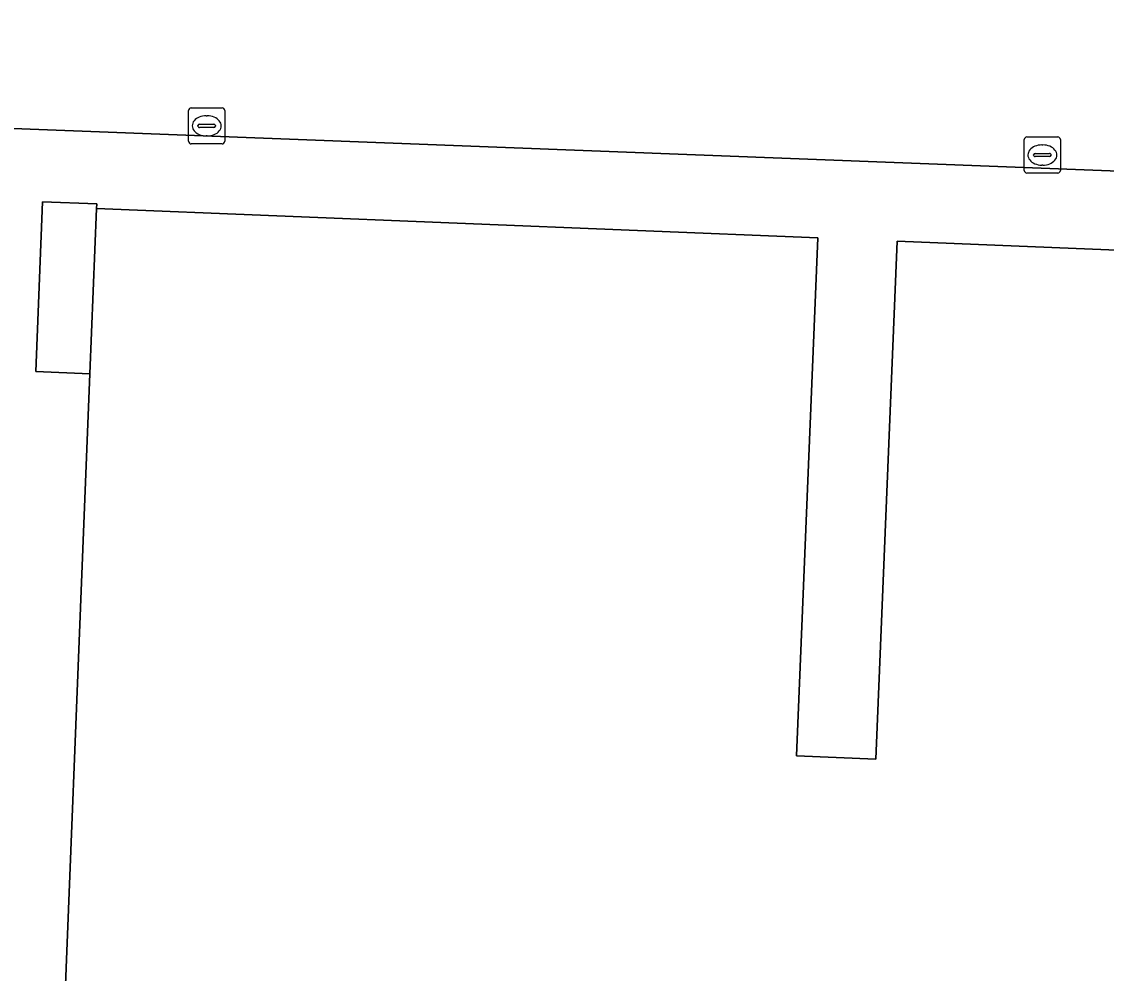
# Model space of a CAD drawing. Extents: x 160888 to 161385, y 386490 to 386908.
# Drawn here: x 161066.69 to 161096.73, y 386737.32 to 386763.68 of the extents above; entities that cross this region are included whole.
import ezdxf

# ---------------------------------------------------------------- set-up
doc = ezdxf.new("R2010")
doc.units = 0
for name, color, linetype in [('IMGEO_Groenvoorziening', 7, 'Continuous'), ('IMGEO_Kolk', 7, 'Continuous'), ('IMGEO_Pand', 7, 'Continuous'), ('IMGEO_Rijbaan_lokaal_open', 7, 'Continuous'), ('IMGEO_Voetpad_open', 7, 'Continuous')]:
    doc.layers.add(name, color=color, linetype=linetype)

msp = doc.modelspace()

# ---------------------------------------------------------------- linework, layer by layer
at = {"layer": 'IMGEO_Groenvoorziening'}
msp.add_lwpolyline([(161068.761, 386758.511), (161068.766, 386758.636), (161067.267, 386758.696), (161067.08, 386753.989), (161068.579, 386753.93)], close=True, dxfattribs=at)
at = {"layer": 'IMGEO_Kolk'}
for p, q in [((161071.311, 386760.373), (161071.311, 386761.225)), ((161071.386, 386761.299), (161072.238, 386761.299)), ((161071.799, 386761.079), (161071.824, 386761.079)), ((161072.312, 386761.225), (161072.312, 386760.373)), ((161071.57, 386760.793), (161071.57, 386760.805)), ((161072.008, 386760.756), (161071.61, 386760.756)), ((161071.613, 386760.842), (161072.011, 386760.842)), ((161072.054, 386760.805), (161072.054, 386760.793)), ((161071.822, 386760.519), (161071.797, 386760.519)), ((161094.532, 386760.491), (161095.384, 386760.491)), ((161072.238, 386760.299), (161071.386, 386760.299)), ((161094.457, 386759.565), (161094.457, 386760.417)), ((161094.945, 386760.271), (161094.97, 386760.271)), ((161095.458, 386760.417), (161095.458, 386759.565)), ((161094.716, 386759.985), (161094.716, 386759.997)), ((161095.154, 386759.948), (161094.756, 386759.948)), ((161094.759, 386760.034), (161095.157, 386760.034)), ((161095.2, 386759.997), (161095.2, 386759.985)), ((161094.968, 386759.711), (161094.943, 386759.711)), ((161095.384, 386759.491), (161094.532, 386759.491))]:
    msp.add_line(p, q, dxfattribs=at)
for points in [[(161071.311, 386760.373), (161071.311, 386761.225)], [(161071.386, 386761.299), (161072.238, 386761.299)], [(161072.312, 386761.225), (161072.312, 386760.373)], [(161094.532, 386760.491), (161095.384, 386760.491)], [(161072.238, 386760.299), (161071.386, 386760.299)], [(161094.457, 386759.565), (161094.457, 386760.417)], [(161095.458, 386760.417), (161095.458, 386759.565)], [(161095.384, 386759.491), (161094.532, 386759.491)]]:
    msp.add_lwpolyline(points, dxfattribs=at)
for centre, radius, start, end in [((161071.388, 386761.223), 0.0765, 91.552, 178.448), ((161071.388, 386761.223), 0.0765, 91.552, 178.448), ((161072.236, 386761.223), 0.0765, 1.552, 88.448), ((161072.236, 386761.223), 0.0765, 1.552, 88.448), ((161071.61, 386760.802), 0.0403, 85.8775, 175.7526), ((161071.607, 386760.792), 0.0366, 178.938, 274.7102), ((161072.011, 386760.799), 0.043, 264.8664, 352.4533), ((161072.015, 386760.804), 0.0386, 1.7309, 96.639), ((161094.534, 386760.415), 0.0765, 91.552, 178.448), ((161094.534, 386760.415), 0.0765, 91.552, 178.448), ((161095.382, 386760.415), 0.0765, 1.552, 88.448), ((161095.382, 386760.415), 0.0765, 1.552, 88.448), ((161071.388, 386760.375), 0.0765, 181.552, 268.448), ((161071.388, 386760.375), 0.0765, 181.552, 268.448), ((161072.236, 386760.375), 0.0765, 271.552, 358.448), ((161072.236, 386760.375), 0.0765, 271.552, 358.448), ((161094.756, 386759.994), 0.0403, 85.8775, 175.7526), ((161094.753, 386759.984), 0.0366, 178.938, 274.7102), ((161095.157, 386759.991), 0.043, 264.8664, 352.4533), ((161095.161, 386759.996), 0.0386, 1.7309, 96.639), ((161094.534, 386759.567), 0.0765, 181.552, 268.448), ((161094.534, 386759.567), 0.0765, 181.552, 268.448), ((161095.382, 386759.567), 0.0765, 271.552, 358.448), ((161095.382, 386759.567), 0.0765, 271.552, 358.448)]:
    msp.add_arc(centre, radius, start, end, dxfattribs=at)
for centre, major_axis, ratio, start_param, end_param in [((161071.798, 386760.799), (-0.387, 0.002), 0.722429, 4.712389, 7.853982), ((161071.823, 386760.799), (-0.39, 0.002), 0.717154, 1.570796, 4.712389), ((161094.944, 386759.991), (-0.387, 0.002), 0.722429, 4.712389, 7.853982), ((161094.969, 386759.991), (-0.39, 0.002), 0.717154, 1.570796, 4.712389)]:
    msp.add_ellipse(centre, major_axis=major_axis, ratio=ratio, start_param=start_param, end_param=end_param, dxfattribs=at)
at = {"layer": 'IMGEO_Pand'}
msp.add_lwpolyline([(161162.623, 386750), (161162.813, 386754.694), (161158.078, 386754.881), (161138.515, 386755.653), (161136.481, 386755.736), (161090.937, 386757.602), (161090.349, 386743.254), (161088.151, 386743.344), (161088.742, 386757.7), (161068.761, 386758.511), (161068.579, 386753.93), (161068.422, 386750), (161067.82, 386734.914), (161068.128, 386734.901), (161081.411, 386726.666), (161089.223, 386726.344), (161089.335, 386728.855), (161138.981, 386726.813), (161138.885, 386724.445), (161161.551, 386723.521)], close=True, dxfattribs=at)
at = {"layer": 'IMGEO_Rijbaan_lokaal_open'}
msp.add_lwpolyline([(161123.471, 386765.083), (161122.754, 386764.747), (161121.166, 386764.598), (161120.987, 386764.606), (161099.456, 386765.491), (161096.312, 386765.62), (161077.44, 386766.396), (161074.326, 386766.524), (161051.361, 386767.468), (161051.127, 386761.313), (161096.837, 386759.553), (161132.404, 386758.088), (161135.202, 386826.738)], dxfattribs=at)
at = {"layer": 'IMGEO_Voetpad_open'}
msp.add_lwpolyline([(161067.82, 386734.914), (161068.422, 386750), (161068.579, 386753.93), (161067.08, 386753.989), (161067.267, 386758.696), (161068.766, 386758.636), (161068.761, 386758.511), (161088.742, 386757.7), (161088.151, 386743.344), (161090.349, 386743.254), (161090.937, 386757.602), (161136.481, 386755.736), (161136.569, 386757.969), (161137.063, 386770.156), (161132.404, 386758.088), (161096.837, 386759.553), (161051.127, 386761.313)], dxfattribs=at)

doc.saveas('drawing.dxf')
